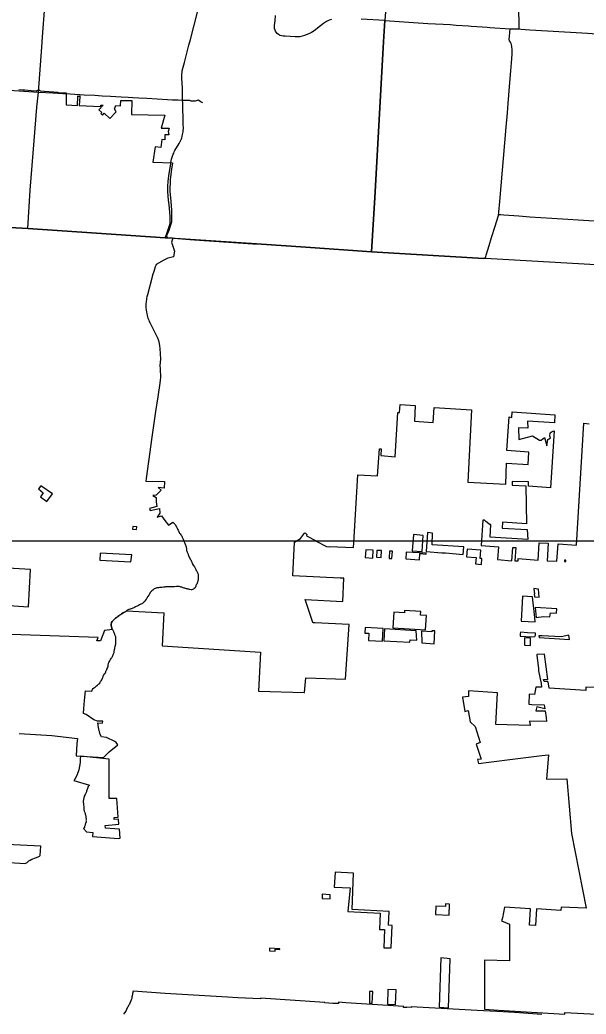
# Model space of a CAD drawing. Extents: x 1597222 to 1925846, y 496284 to 911751.
# Drawn here: x 1855559 to 1876110, y 748344 to 784412 of the extents above; entities that cross this region are included whole.
import ezdxf

# ---------------------------------------------------------------- set-up
doc = ezdxf.new("R2010")
doc.units = 0
for name, color, linetype in [('GM_X_City_Street', 7, 'Continuous'), ('GM_X_Corporation', 7, 'Continuous'), ('GM_X_County', 7, 'Continuous'), ('GM_X_County_Road', 7, 'Continuous'), ('GM_X_Township', 7, 'Continuous'), ('GM_X_Township_Road', 7, 'Continuous'), ('SC_Scratch1', 7, 'Continuous')]:
    doc.layers.add(name, color=color, linetype=linetype)

msp = doc.modelspace()

# ---------------------------------------------------------------- linework, layer by layer
at = {"layer": 'GM_X_City_Street'}
for points in [[(1852214, 782040), (1852297, 782035), (1852381, 782031), (1852490, 782023), (1853564, 781958), (1854813, 781882), (1856233, 781796), (1856759, 781767), (1857122, 781742)], [(1855849, 776844), (1855938, 778232), (1856080, 780022), (1856177, 781246), (1856233, 781796)], [(1860837, 776510), (1860876, 776625), (1861011, 777030), (1861019, 777105), (1861019, 777267), (1861005, 777431), (1860979, 777707), (1860959, 777869), (1860929, 778184), (1860926, 778385), (1860938, 778550), (1860970, 778758), (1861038, 779200), (1861042, 779227)], [(1851242, 777113), (1853977, 776957), (1854746, 776908), (1855849, 776844), (1860837, 776510)], [(1860837, 776510), (1861150, 776489)]]:
    msp.add_lwpolyline(points, dxfattribs=at)
at = {"layer": 'GM_X_Corporation'}
for points in [[(1855515, 781881), (1855693, 781873), (1855739, 781870), (1855967, 781851), (1856168, 781841), (1856195, 781864), (1856211, 781863), (1856236, 781862), (1856261, 781860), (1856276, 781859), (1856299, 781833), (1856937, 781794), (1856936, 781779), (1857238, 781762), (1857236, 781737), (1857239, 781327), (1857650, 781308), (1857667, 781631), (1857667, 781633), (1857666, 781635), (1857665, 781638), (1857665, 781639), (1857663, 781642), (1857661, 781645), (1857661, 781645), (1857660, 781645), (1857658, 781647), (1857657, 781648), (1857656, 781648), (1857654, 781649), (1857652, 781650), (1857650, 781650), (1857750, 781644), (1857748, 781644), (1857746, 781643), (1857744, 781643), (1857743, 781642), (1857742, 781642), (1857739, 781640), (1857739, 781640), (1857739, 781639), (1857736, 781637), (1857734, 781634), (1857734, 781633), (1857732, 781631), (1857732, 781629), (1857731, 781626), (1857715, 781305), (1858491, 781268), (1858493, 781318), (1858578, 781314), (1858423, 781151), (1858532, 781048), (1858498, 781011), (1858552, 780960), (1858623, 781028), (1858823, 780839), (1859051, 781080), (1858990, 781189), (1859040, 781304), (1859215, 781299), (1859220, 781493), (1859628, 781482), (1859614, 780982), (1860814, 780950), (1860682, 780484), (1860982, 780480), (1860944, 780361), (1860968, 780237), (1860818, 780240), (1860815, 780064), (1860716, 780079), (1860671, 779783), (1860473, 779812), (1860389, 779255), (1861099, 779232), (1861059, 778991), (1861017, 778619), (1861001, 778196), (1861035, 777824), (1861063, 777515), (1861063, 777076), (1861027, 776964), (1860963, 776772), (1860875, 776576), (1860907, 776515), (1861104, 776501), (1861102, 776461), (1861067, 776346), (1861166, 776024), (1861129, 775818), (1860932, 775766), (1860782, 775695), (1860506, 775536), (1860490, 775500), (1860473, 775450), (1860446, 775373), (1860418, 775284), (1860408, 775252), (1860389, 775184), (1860366, 775102), (1860350, 775045), (1860186, 774433), (1860177, 774398), (1860167, 774360), (1860158, 774319), (1860150, 774274), (1860139, 774199), (1860132, 774101), (1860131, 774023), (1860133, 773962), (1860139, 773897), (1860151, 773806), (1860162, 773755), (1860176, 773694), (1860205, 773597), (1860234, 773519), (1860253, 773475), (1860274, 773431), (1860509, 772971), (1860528, 772931), (1860553, 772874), (1860587, 772777), (1860614, 772673), (1860628, 772590), (1860637, 772491), (1860657, 772109), (1860636, 771875), (1860648, 771758), (1860659, 771434), (1860654, 771343), (1860639, 771234), (1860568, 770732), (1860482, 770200), (1860347, 769275), (1860226, 768391), (1860142, 767775), (1860127, 767675), (1860810, 767666), (1860794, 767430), (1860579, 767443), (1860682, 767351), (1860508, 767165), (1860390, 767159), (1860501, 767083), (1860504, 766923), (1860527, 766764), (1860263, 766684), (1860290, 766617), (1860628, 766684), (1860644, 766519), (1860545, 766374), (1860694, 766418), (1860817, 766248), (1860956, 766084), (1861112, 766187), (1861125, 766179), (1861152, 766159), (1861175, 766132), (1861194, 766105), (1861241, 766024), (1861253, 765996), (1861268, 765969), (1861280, 765942), (1861299, 765903), (1861311, 765876), (1861342, 765822), (1861354, 765795), (1861377, 765768), (1861396, 765737), (1861419, 765706), (1861439, 765678), (1861454, 765651), (1861478, 765597), (1861485, 765570), (1861501, 765543), (1861513, 765508), (1861520, 765481), (1861532, 765450), (1861544, 765419), (1861555, 765391), (1861567, 765360), (1861582, 765333), (1861594, 765302), (1861598, 765275), (1861606, 765248), (1861610, 765217), (1861606, 765190), (1861606, 765163), (1861617, 765135), (1861633, 765108), (1861641, 765081), (1861660, 765056), (1861668, 765033), (1861672, 765006), (1861679, 764978), (1861741, 764854), (1861761, 764823), (1861784, 764769), (1861796, 764742), (1861815, 764691), (1861854, 764629), (1861873, 764602), (1861893, 764571), (1861932, 764501), (1861951, 764470), (1861963, 764443), (1861978, 764416), (1861994, 764385), (1862009, 764358), (1862021, 764327), (1862025, 764300), (1862028, 764265), (1862028, 764238), (1862032, 764210), (1862032, 764129), (1862028, 764098), (1862021, 764067), (1862005, 764013), (1861990, 763974), (1861978, 763947), (1861963, 763920), (1861951, 763892), (1861939, 763865), (1861932, 763838), (1861916, 763811), (1861889, 763784), (1861862, 763760), (1861827, 763749), (1861800, 763741), (1861773, 763741), (1861718, 763749), (1861691, 763757), (1861660, 763764), (1861633, 763768), (1861606, 763776), (1861575, 763784), (1861544, 763792), (1861516, 763799), (1861485, 763811), (1861458, 763819), (1861431, 763834), (1861404, 763838), (1861377, 763846), (1861342, 763854), (1861245, 763854), (1861175, 763850), (1861090, 763850), (1861055, 763850), (1860993, 763850), (1860966, 763846), (1860939, 763846), (1860904, 763842), (1860849, 763842), (1860814, 763838), (1860772, 763834), (1860710, 763826), (1860667, 763819), (1860628, 763815), (1860586, 763807), (1860558, 763807), (1860527, 763803), (1860500, 763795), (1860469, 763780), (1860438, 763768), (1860411, 763745), (1860380, 763722), (1860353, 763702), (1860326, 763675), (1860302, 763648), (1860256, 763566), (1860236, 763539), (1860221, 763512), (1860194, 763481), (1860174, 763454), (1860163, 763427), (1860143, 763400), (1860112, 763345), (1860089, 763314), (1860062, 763287), (1860039, 763260), (1860012, 763241), (1859984, 763229), (1859953, 763213), (1859926, 763198), (1859895, 763186), (1859868, 763167), (1859841, 763159), (1859814, 763144), (1859783, 763128), (1859752, 763117), (1859721, 763101), (1859693, 763089), (1859662, 763074), (1859635, 763062), (1859604, 763051), (1859577, 763039), (1859550, 763031), (1859515, 763023), (1859488, 763012), (1859457, 763000), (1859431, 762976), (1859404, 762953), (1859357, 762928), (1859332, 762912), (1859304, 762898), (1859249, 762865), (1859221, 762845), (1859170, 762812), (1859145, 762794), (1859115, 762771), (1859087, 762748), (1859062, 762729), (1859032, 762711), (1858981, 762664), (1858953, 762641), (1858930, 762614), (1858905, 762586), (1858888, 762551), (1858882, 762523), (1858877, 762498), (1858875, 762473), (1858877, 762447), (1858886, 762392), (1858895, 762362), (1858898, 762336), (1858907, 762311), (1858916, 762302), (1858634, 762263), (1858480, 761882), (1858347, 761887), (1858395, 762004), (1855242, 762117)], [(1855533, 758521), (1856721, 758457), (1857649, 758340), (1857625, 758165), (1857605, 757717), (1858595, 757648), (1858802, 757857), (1859114, 758115), (1859059, 758197), (1859007, 758239), (1858699, 758374), (1858527, 758403), (1858469, 758487), (1858418, 758743), (1858388, 758909), (1858560, 758897), (1858564, 758967), (1858375, 758971), (1858242, 759025), (1857970, 759210), (1857869, 759245), (1857883, 759432), (1857905, 759718), (1857935, 760076), (1858169, 760055), (1858210, 760153), (1858236, 760171), (1858262, 760193), (1858288, 760206), (1858315, 760232), (1858341, 760254), (1858372, 760276), (1858398, 760298), (1858429, 760324), (1858455, 760350), (1858468, 760381), (1858485, 760407), (1858512, 760438), (1858534, 760469), (1858551, 760495), (1858560, 760526), (1858573, 760552), (1858582, 760582), (1858582, 760613), (1858604, 760644), (1858621, 760674), (1858634, 760701), (1858661, 760731), (1858674, 760758), (1858678, 760784), (1858691, 760810), (1858709, 760836), (1858718, 760863), (1858735, 760889), (1858761, 760968), (1858766, 760994), (1858766, 761025), (1858770, 761051), (1858779, 761077), (1858792, 761104), (1858827, 761156), (1858840, 761182), (1858853, 761213), (1858875, 761239), (1858884, 761266), (1858906, 761292), (1858919, 761318), (1858937, 761349), (1858950, 761384), (1858958, 761415), (1858976, 761467), (1858980, 761493), (1858980, 761520), (1858989, 761550), (1858998, 761577), (1859002, 761607), (1859011, 761634), (1859020, 761686), (1859024, 761717), (1859029, 761743), (1859037, 761774), (1859046, 761800), (1859046, 761984), (1859042, 762010), (1859037, 762036), (1859011, 762098), (1859002, 762124), (1858989, 762150), (1858980, 762177), (1858972, 762207), (1858958, 762233), (1858941, 762260), (1858928, 762286), (1858916, 762302), (1858907, 762311), (1858898, 762336), (1858895, 762362), (1858886, 762392), (1858877, 762447), (1858875, 762473), (1858877, 762498), (1858882, 762523), (1858888, 762551), (1858905, 762586), (1858930, 762614), (1858953, 762641), (1858981, 762664), (1859032, 762711), (1859062, 762729), (1859087, 762748), (1859115, 762771), (1859145, 762794), (1859170, 762812), (1859221, 762845), (1859249, 762865), (1859304, 762898), (1859332, 762912), (1859357, 762928), (1859404, 762953), (1859431, 762976), (1860781, 762905), (1860721, 761710), (1864297, 761478), (1864221, 760054), (1865877, 760009), (1865891, 760008), (1865938, 760548), (1867375, 760497), (1867508, 762475), (1866265, 762543), (1866221, 762538), (1866186, 762554), (1865908, 763384), (1867280, 763317), (1867316, 764155), (1867181, 764163), (1865470, 764240), (1865520, 765470), (1865739, 765604), (1865884, 765797), (1865913, 765801), (1865974, 765746), (1865966, 765697), (1866313, 765509), (1866314, 765499), (1866686, 765312), (1866791, 765295), (1866791, 765304), (1867671, 765277), (1867681, 765439), (1867825, 767906), (1868539, 767866), (1868613, 768854), (1868670, 768848), (1868654, 768608), (1869185, 768567), (1869280, 770173), (1869342, 770172), (1869364, 770460), (1869908, 770428), (1869876, 769856), (1870561, 769808), (1870596, 770349), (1871949, 770269), (1871820, 767647), (1873193, 767564), (1873219, 768336), (1874011, 768281), (1874036, 768730), (1873238, 768791), (1873320, 770008), (1873417, 769992), (1873424, 770194), (1874979, 770090), (1874958, 769789), (1873978, 769850), (1873991, 769601), (1873651, 769608), (1873671, 769192), (1874165, 769326), (1874423, 769168), (1874483, 769161), (1874597, 769263), (1874687, 768966), (1874715, 769184), (1874768, 769209), (1874814, 769250), (1874791, 769315), (1874805, 769431), (1874883, 769476), (1874949, 769499), (1874823, 767432), (1874022, 767499), (1874020, 767649), (1873431, 767670), (1873431, 767529), (1873917, 767504), (1873946, 766135), (1873070, 766189), (1873057, 765972), (1873968, 765922), (1873989, 765564), (1872628, 765647), (1872653, 766105), (1872625, 766092), (1872585, 766125), (1872473, 766212), (1872420, 766262), (1872361, 766260), (1872298, 765341), (1872931, 765298), (1872899, 764833), (1873419, 764791), (1873453, 765277), (1873557, 765270), (1873524, 764788), (1873641, 764785), (1873643, 764872), (1874371, 764814), (1874409, 765443), (1874738, 765423), (1874701, 764794), (1875051, 764779), (1875097, 765409), (1875756, 765359), (1876031, 769777), (1876220, 769763)], [(1854982, 763181), (1855875, 763114), (1855950, 764468), (1855116, 764517)], [(1876682, 760188), (1876101, 760211), (1876101, 760089), (1874769, 760164), (1874736, 760403), (1874582, 760413), (1874567, 760489), (1874724, 760486), (1874596, 761404), (1874319, 761392), (1874324, 761352), (1874377, 760878), (1874387, 760792), (1874473, 760333), (1874493, 760204), (1874287, 760208), (1874234, 759941), (1874042, 759954), (1874029, 759588), (1874142, 759581), (1874590, 759561), (1874610, 759414), (1874319, 759492), (1874288, 759345), (1874620, 759345), (1874654, 759103), (1874674, 758965), (1874050, 758976), (1874079, 758812), (1872834, 758848), (1872895, 759996), (1871847, 760070), (1871839, 759869), (1871629, 759845), (1871713, 759327), (1871827, 759357), (1871902, 758949), (1872083, 758776), (1872266, 758200), (1872121, 758138), (1872306, 757589), (1872170, 757576), (1872199, 757436), (1872582, 757489), (1873536, 757610), (1874503, 757731), (1874744, 757756), (1874669, 756868), (1875410, 756881), (1875574, 754897), (1876115, 752189), (1875204, 752222), (1875192, 752109), (1874311, 752162), (1874277, 751554), (1874060, 751568), (1874093, 752166), (1873150, 752228), (1873081, 751834), (1873035, 751727), (1873323, 751604), (1873323, 750281), (1872423, 750297), (1872423, 748525), (1872929, 748493), (1875335, 748341), (1875335, 748406), (1877412, 748297)], [(1854772, 753868), (1855753, 753806), (1855820, 753844), (1855860, 753881), (1855890, 753902), (1855938, 753933), (1855993, 753971), (1856127, 754018), (1856160, 754031), (1856189, 754039), (1856218, 754051), (1856247, 754060), (1856277, 754076), (1856297, 754101), (1856321, 754431), (1855082, 754503)], [(1874500, 748336), (1873505, 748403), (1872874, 748442), (1872161, 748480), (1869763, 748613), (1869760, 748584), (1869604, 748592), (1869604, 748582), (1869487, 748590), (1869488, 748625), (1867392, 748752), (1867127, 748776), (1867125, 748735), (1866922, 748733), (1866632, 748748), (1866628, 748771), (1864291, 748927), (1864289, 748893), (1863464, 748940), (1863089, 748962), (1862072, 749022), (1860830, 749095), (1859666, 749172), (1859651, 749098), (1859651, 749070), (1859639, 749013), (1859628, 748972), (1859628, 748944), (1859622, 748915), (1859599, 748858), (1859582, 748829), (1859548, 748743), (1859525, 748686), (1859502, 748657), (1859485, 748629), (1859473, 748600), (1859456, 748566), (1859433, 748509), (1859399, 748451), (1859353, 748394), (1859319, 748337)]]:
    msp.add_lwpolyline(points, dxfattribs=at)
for points in [[(1856235, 767402), (1856410, 767256), (1856309, 767113), (1856537, 766945), (1856737, 767216), (1856323, 767507)], [(1859649, 765932), (1859789, 765923), (1859805, 766023), (1859655, 766032)], [(1870158, 765132), (1870196, 765711), (1869848, 765747), (1869802, 765156)], [(1870520, 765372), (1870539, 765796), (1870348, 765812), (1870307, 765122), (1870870, 765083), (1871007, 765075), (1871653, 765019), (1871667, 765298)], [(1858466, 764813), (1859584, 764749), (1859619, 765009), (1858477, 765072)], [(1868364, 764888), (1868381, 765175), (1868367, 765176), (1868111, 765191), (1868091, 764904)], [(1868516, 765167), (1868502, 764921), (1868666, 764911), (1868681, 765158), (1868564, 765165)], [(1868979, 765141), (1868964, 764895), (1868963, 764875), (1869063, 764869), (1869080, 765135)], [(1870066, 764827), (1870080, 765053), (1870305, 765032), (1870308, 765063), (1869574, 765106), (1869564, 764859)], [(1871769, 764937), (1872119, 764908), (1872100, 764678), (1872310, 764661), (1872327, 764867), (1872265, 764872), (1872287, 765181), (1871788, 765215)], [(1875322, 764763), (1875373, 764758), (1875377, 764808), (1875327, 764812)], [(1874210, 763779), (1874231, 763584), (1874221, 763585), (1874234, 763478), (1874404, 763467), (1874377, 763761)], [(1874247, 762728), (1874168, 763483), (1873804, 763508), (1873751, 762602), (1874257, 762572)], [(1870103, 762811), (1870112, 762949), (1869521, 762986), (1869521, 762902), (1869135, 762929), (1869098, 762358), (1870281, 762284), (1870311, 762802)], [(1874294, 762732), (1874568, 762763), (1874797, 762751), (1874821, 762903), (1875031, 762890), (1875049, 763050), (1874261, 763093)], [(1868092, 762372), (1868081, 762167), (1868221, 762168), (1868214, 761894), (1868714, 761878), (1868746, 762330)], [(1868764, 761880), (1869714, 761835), (1869718, 761923), (1869970, 761908), (1869946, 762253), (1868796, 762327)], [(1870591, 761780), (1870620, 762247), (1870516, 762254), (1870515, 762213), (1870135, 762242), (1870143, 761808)], [(1873725, 762198), (1873722, 762153), (1873717, 762069), (1873716, 762059), (1874141, 762027), (1874250, 762049), (1874274, 762086), (1874276, 762160), (1873986, 762180)], [(1873872, 761724), (1874086, 761719), (1874093, 761982), (1873879, 761997)], [(1874394, 762064), (1874405, 762004), (1875502, 761936), (1875486, 762095), (1875202, 762030), (1874509, 762069)], [(1857520, 756825), (1858083, 756645), (1858040, 756602), (1858015, 756526), (1858006, 756496), (1857994, 756471), (1857981, 756437), (1857973, 756412), (1857960, 756386), (1857947, 756357), (1857935, 756331), (1857930, 756306), (1857896, 756247), (1857888, 756221), (1857875, 756192), (1857875, 756166), (1857867, 756137), (1857863, 756111), (1857858, 756082), (1857858, 756056), (1857854, 756027), (1857863, 756001), (1857863, 755976), (1857867, 755951), (1857867, 755921), (1857875, 755870), (1857880, 755841), (1857875, 755807), (1857884, 755756), (1857892, 755731), (1857896, 755705), (1857909, 755680), (1857926, 755629), (1857930, 755600), (1857943, 755566), (1857947, 755540), (1857947, 755511), (1857956, 755485), (1857956, 755460), (1857960, 755435), (1857960, 755405), (1857956, 755376), (1857960, 755350), (1857960, 755321), (1857943, 755261), (1857930, 755232), (1857926, 755202), (1857918, 755177), (1857909, 755147), (1857901, 755122), (1857870, 755076), (1857972, 754956), (1858204, 754936), (1858193, 754789), (1859139, 754715), (1859200, 754730), (1859171, 755054), (1858664, 755090), (1858656, 755192), (1859156, 755235), (1859137, 755422), (1858987, 755410), (1858982, 755482), (1859132, 755493), (1859081, 756167), (1858803, 756172), (1858803, 757596), (1857757, 757699), (1857749, 757600), (1857743, 757469), (1857727, 757338), (1857697, 757205), (1857623, 757004), (1857550, 756870)], [(1866962, 752946), (1867550, 752923), (1867466, 752068), (1868632, 752006), (1868612, 751416), (1868788, 751408), (1868765, 750753), (1869038, 750744), (1869066, 751562), (1868939, 751572), (1868959, 752068), (1867618, 752140), (1867669, 753453), (1866999, 753492)], [(1866526, 752544), (1866818, 752524), (1866825, 752677), (1866534, 752692)], [(1870657, 752264), (1870646, 751954), (1871136, 751934), (1871146, 752338), (1871008, 752341), (1871004, 752246)], [(1864617, 750635), (1864826, 750625), (1864829, 750695), (1864988, 750683), (1864989, 750713), (1864619, 750741)], [(1870772, 748595), (1871111, 748575), (1871174, 750355), (1870834, 750384)], [(1868242, 748743), (1868350, 748736), (1868363, 749163), (1868254, 749169)], [(1868897, 748705), (1869194, 748687), (1869218, 749220), (1868918, 749235)]]:
    msp.add_lwpolyline(points, close=True, dxfattribs=at)
at = {"layer": 'GM_X_County'}
msp.add_lwpolyline([(1895896, 784633), (1895772, 782650), (1895741, 782103), (1895686, 781278), (1895557, 779101), (1895391, 776219), (1895282, 774451), (1889887, 774731), (1887135, 774898), (1887084, 774902), (1886187, 774949), (1885545, 774992), (1881788, 775208), (1878568, 775400), (1872453, 775754), (1872401, 775756), (1868321, 776001), (1865938, 776163), (1864331, 776270), (1860837, 776510), (1855849, 776844), (1854746, 776908)], dxfattribs=at)
at = {"layer": 'GM_X_County_Road'}
for points in [[(1861455, 782568), (1861484, 782698), (1861529, 782870), (1861693, 783500), (1861750, 783702), (1861886, 784220), (1862013, 784736), (1862018, 784757), (1862066, 784939), (1862201, 785417), (1862338, 785941), (1862465, 786443), (1862569, 786870), (1862577, 786904), (1862585, 786934), (1862693, 787317), (1862818, 787780), (1862854, 787912), (1862860, 787938)], [(1856233, 781796), (1856351, 783427), (1856379, 783803), (1856513, 785538)], [(1872927, 777320), (1872945, 777432), (1872978, 777819), (1873212, 780520), (1873251, 781046), (1873282, 781384), (1873344, 782141), (1873381, 782566), (1873402, 782850), (1873426, 783163), (1873427, 783321), (1873418, 783441), (1873405, 783505), (1873393, 783554), (1873368, 783600), (1873335, 783652), (1873325, 783665), (1873319, 783693), (1873320, 783725), (1873324, 783797), (1873340, 783963), (1873351, 784093), (1873606, 784082), (1873683, 784083), (1873682, 784168), (1873669, 784889)], [(1866864, 784426), (1866789, 784401), (1866682, 784352), (1866580, 784287), (1866468, 784200), (1866242, 784020), (1866138, 783951), (1866042, 783902), (1865893, 783841), (1865807, 783819), (1865720, 783803), (1865668, 783796), (1865550, 783792), (1865186, 783818), (1865114, 783826), (1865049, 783836), (1865006, 783850), (1864986, 783859), (1864948, 783880), (1864897, 783921), (1864860, 783965), (1864838, 784001), (1864822, 784040), (1864798, 784100), (1864795, 784137), (1864796, 784206), (1864829, 784383), (1864841, 784568)], [(1868321, 776001), (1868439, 777975), (1868734, 783178), (1868751, 783613), (1868806, 784389), (1867942, 784436)], [(1868806, 784389), (1870363, 784286), (1870916, 784253), (1871172, 784239), (1871392, 784221), (1871840, 784193), (1871932, 784185), (1872143, 784168), (1872331, 784155), (1872524, 784144), (1872620, 784137), (1873351, 784093)], [(1861457, 781995), (1861454, 782060), (1861446, 782148), (1861441, 782263), (1861435, 782424), (1861446, 782529), (1861455, 782568)], [(1861464, 781502), (1861463, 781671), (1861461, 781880), (1861457, 781995)], [(1861042, 779227), (1861043, 779234), (1861066, 779359), (1861076, 779401), (1861095, 779466), (1861124, 779543), (1861142, 779583), (1861161, 779622), (1861188, 779670), (1861340, 779929), (1861381, 780006), (1861399, 780046), (1861420, 780097), (1861434, 780136), (1861446, 780176), (1861466, 780256), (1861476, 780305), (1861482, 780347), (1861487, 780389), (1861492, 780474), (1861490, 780645), (1861469, 781407), (1861464, 781502)], [(1872401, 775756), (1872432, 775766), (1872438, 775770), (1872452, 775785), (1872457, 775793), (1872468, 775823), (1872484, 775872), (1872540, 776071), (1872587, 776224), (1872678, 776514), (1872803, 776927), (1872912, 777278), (1872927, 777320)], [(1872927, 777320), (1872944, 777337), (1872954, 777344), (1872965, 777349), (1872976, 777353), (1872988, 777355), (1873000, 777356), (1873120, 777346), (1873673, 777303), (1874061, 777272), (1874867, 777216), (1876402, 777119), (1876790, 777089), (1877384, 777075), (1878691, 776999)], [(1861150, 776489), (1861724, 776449)], [(1861724, 776449), (1862245, 776413)], [(1862245, 776413), (1864018, 776291)], [(1864018, 776291), (1864331, 776270)], [(1864331, 776270), (1865938, 776163), (1868321, 776001)], [(1868321, 776001), (1872401, 775756)]]:
    msp.add_lwpolyline(points, dxfattribs=at)
at = {"layer": 'GM_X_Township'}
msp.add_lwpolyline([(1855512, 804546), (1855904, 804520), (1856177, 804502), (1856300, 804491), (1856579, 804475), (1858107, 804378), (1864561, 803926), (1870008, 803514), (1869596, 797271), (1869163, 789806), (1869111, 789007), (1869039, 787768), (1869000, 787580), (1869008, 787459), (1868914, 786029), (1868892, 785569), (1868890, 785515), (1868806, 784389), (1868751, 783613), (1868734, 783178), (1868439, 777975), (1868321, 776001)], dxfattribs=at)
at = {"layer": 'GM_X_Township_Road'}
for points in [[(1873683, 784083), (1873753, 784073), (1874065, 784055), (1874709, 784010), (1876165, 783928), (1876686, 783898), (1877295, 783854)], [(1857122, 781742), (1857219, 781736), (1857889, 781699), (1858283, 781677), (1858541, 781662), (1858852, 781645), (1859041, 781634), (1859231, 781623), (1859493, 781610), (1859657, 781600), (1859871, 781588), (1860167, 781572), (1860916, 781528), (1861102, 781518)], [(1861102, 781518), (1861300, 781508), (1861464, 781502)], [(1861464, 781502), (1861718, 781503), (1861769, 781478), (1861847, 781475), (1861935, 781477), (1861968, 781482), (1862010, 781496), (1862047, 781518), (1862117, 781450), (1862183, 781413)]]:
    msp.add_lwpolyline(points, dxfattribs=at)
at = {"layer": 'SC_Scratch1'}
msp.add_lwpolyline([(1729596, 899996), (1925846, 899996), (1925846, 765496), (1729596, 765496)], close=True, dxfattribs=at)

doc.saveas('drawing.dxf')
